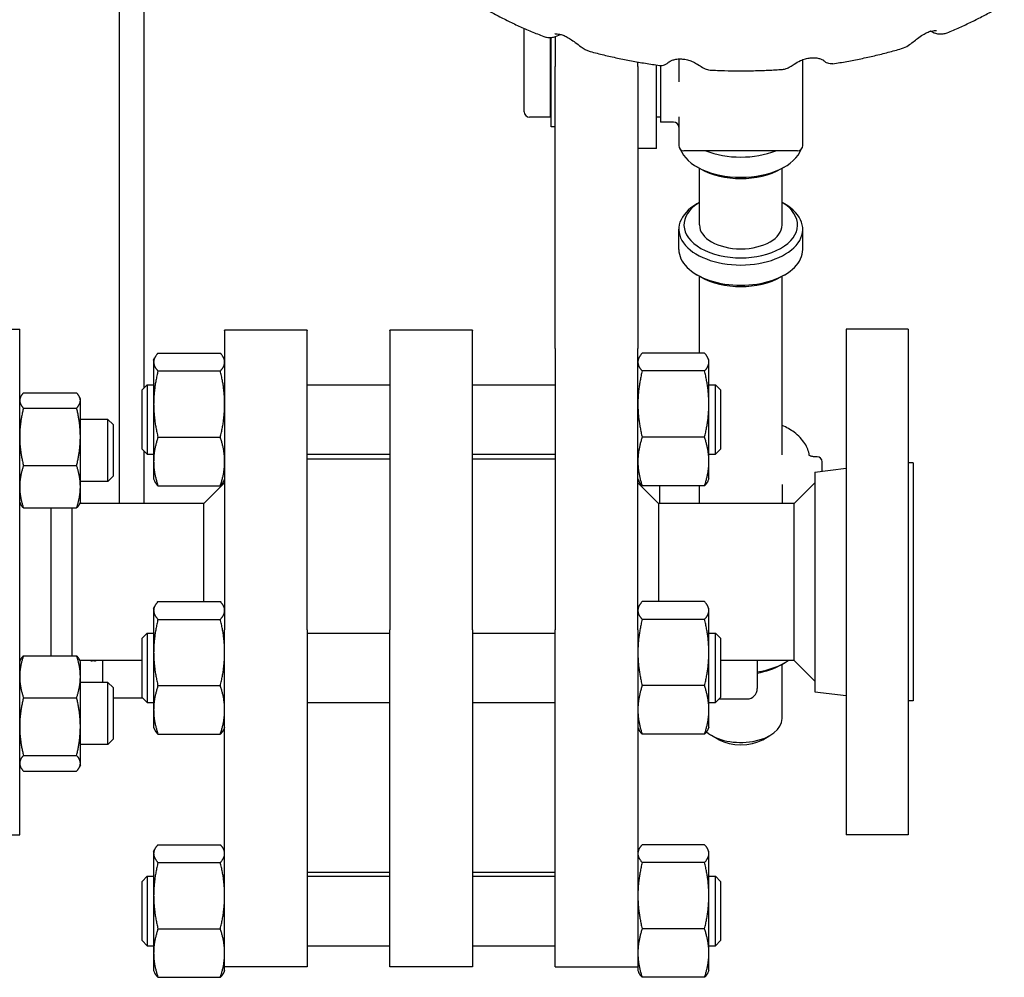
# Model space of a CAD drawing. Header units: inches. Extents: x 24 to 1128, y -69 to 748.
# Tile 496 of 656: x 759 to 771, y 163 to 175. Entities that reach past the tile are written whole.
import ezdxf

# ---------------------------------------------------------------- set-up
doc = ezdxf.new("R2010")
doc.units = ezdxf.units.IN
doc.header["$LTSCALE"] = 32
doc.header["$MEASUREMENT"] = 0
doc.layers.add('Visible (ANSI)', color=7, linetype='Continuous', lineweight=30)

msp = doc.modelspace()

# ---------------------------------------------------------------- linework, layer by layer
at = {"layer": 'Visible (ANSI)'}
for p, q in [((760.54563, 181.04384), (760.54563, 168.99617)), ((760.84563, 170.39441), (760.84563, 181.04384)), ((765.44563, 173.73185), (765.44563, 174.74251)), ((765.75813, 174.62851), (765.75813, 173.66935)), ((765.76945, 173.55336), (765.76945, 174.62898)), ((765.82063, 174.63974), (765.82063, 174.28285)), ((766.82063, 174.28285), (766.82063, 174.3365)), ((767.04763, 173.29035), (767.04763, 174.30069)), ((767.31563, 174.37352), (767.31563, 174.09792)), ((768.81563, 173.32452), (768.81563, 174.36443)), ((765.82063, 172.75206), (765.82063, 174.28285)), ((766.82063, 174.28285), (766.82063, 172.75206)), ((767.09563, 174.29474), (767.09563, 173.61035)), ((765.76945, 173.72035), (765.75813, 173.72035)), ((765.75813, 173.66935), (765.50813, 173.66935)), ((767.09563, 173.66935), (767.04763, 173.66935)), ((767.25313, 173.61035), (767.09563, 173.61035)), ((767.31563, 173.67354), (767.31563, 173.32452)), ((765.82063, 173.55336), (765.76945, 173.55336)), ((767.04763, 173.29035), (766.82063, 173.29035)), ((768.75313, 173.26202), (767.37813, 173.26202)), ((767.57985, 173.04269), (767.53569, 173.06816)), ((767.56563, 172.36455), (767.56563, 173.05089)), ((768.55141, 173.04269), (768.59557, 173.06816)), ((768.56563, 172.36455), (768.56563, 173.05089)), ((765.82063, 170.86906), (765.82063, 172.75206)), ((766.82063, 172.75206), (766.82063, 170.86906)), ((767.56563, 172.63737), (767.53569, 172.6201)), ((768.56563, 172.63737), (768.59557, 172.6201)), ((767.31563, 172.06865), (767.31563, 172.31354)), ((768.81563, 172.06865), (768.81563, 172.31354)), ((767.57985, 171.73661), (767.53569, 171.76209)), ((767.56563, 170.81387), (767.56563, 171.74482)), ((768.55141, 171.73661), (768.59557, 171.76209)), ((768.56563, 169.58497), (768.56563, 171.74482)), ((758.68187, 171.10617), (759.34063, 171.10617)), ((759.34063, 164.98617), (759.34063, 171.10617)), ((761.82063, 171.08652), (761.82063, 171.09065)), ((762.82063, 171.09065), (761.82063, 171.09065)), ((761.82063, 171.08652), (761.82063, 167.46614)), ((762.82063, 171.09065), (762.82063, 171.08652)), ((762.82063, 167.46614), (762.82063, 171.08652)), ((763.82063, 171.08652), (763.82063, 171.09065)), ((764.82063, 171.09065), (763.82063, 171.09065)), ((763.82063, 171.08652), (763.82063, 167.46614)), ((764.82063, 171.09065), (764.82063, 171.08652)), ((764.82063, 167.46614), (764.82063, 171.08652)), ((769.34063, 171.10617), (769.34063, 164.98617)), ((770.09063, 171.10617), (769.34063, 171.10617)), ((770.09063, 171.10617), (770.09063, 164.98617)), ((765.82063, 170.86906), (765.82063, 167.46614)), ((766.82063, 167.46614), (766.82063, 170.86906)), ((760.96163, 170.73093), (760.97346, 170.75629)), ((760.96163, 170.73093), (760.96163, 170.70643)), ((761.0135, 170.81387), (761.76877, 170.81387)), ((761.82063, 170.73093), (761.80881, 170.75629)), ((766.82063, 170.73093), (766.83246, 170.75629)), ((767.62777, 170.81387), (766.8725, 170.81387)), ((767.67963, 170.73093), (767.66781, 170.75629)), ((767.67963, 170.70643), (767.67963, 170.73093)), ((760.96163, 170.70643), (760.96163, 170.19802)), ((767.67963, 170.19802), (767.67963, 170.70643)), ((761.0135, 170.59899), (761.76877, 170.59899)), ((767.62777, 170.59899), (766.8725, 170.59899)), ((760.82063, 170.36943), (760.88313, 170.43193)), ((760.82063, 169.65443), (760.82063, 170.36943)), ((760.88313, 170.43193), (760.88313, 169.59193)), ((760.88313, 170.43193), (760.96163, 170.43193)), ((762.82063, 170.43193), (763.82063, 170.43193)), ((764.82063, 170.43193), (765.82063, 170.43193)), ((767.67963, 170.43193), (767.75813, 170.43193)), ((767.75813, 169.59193), (767.75813, 170.43193)), ((767.82063, 170.36943), (767.75813, 170.43193)), ((767.82063, 170.36943), (767.82063, 169.65443)), ((759.34063, 170.26216), (759.35047, 170.28326)), ((759.38572, 170.33322), (760.02955, 170.33322)), ((760.07463, 170.26216), (760.06479, 170.28326)), ((760.07463, 170.24175), (760.07463, 170.26216)), ((759.38572, 170.15028), (760.02955, 170.15028)), ((760.07463, 169.80225), (760.07463, 170.24175)), ((760.96163, 170.19802), (760.96163, 169.50352)), ((767.67963, 169.50352), (767.67963, 170.19802)), ((760.40813, 170.01216), (760.07463, 170.01216)), ((760.40813, 169.26216), (760.40813, 170.01216)), ((760.47063, 169.94966), (760.40813, 170.01216)), ((760.47063, 169.94966), (760.47063, 169.32466)), ((760.07463, 169.19766), (760.07463, 169.80225)), ((761.0135, 169.79705), (761.76877, 169.79705)), ((767.62777, 169.79705), (766.8725, 169.79705)), ((760.82063, 169.65443), (760.88313, 169.59193)), ((767.82063, 169.65443), (767.75813, 169.59193)), ((760.84563, 168.99617), (760.84563, 169.62943)), ((760.88313, 169.59193), (760.96163, 169.59193)), ((762.82063, 169.59193), (763.82063, 169.59193)), ((763.82063, 169.5297), (762.82063, 169.5297)), ((764.82063, 169.59193), (765.82063, 169.59193)), ((765.82063, 169.5297), (764.82063, 169.5297)), ((767.67963, 169.59193), (767.75813, 169.59193)), ((768.98788, 169.561), (768.94353, 169.561)), ((768.98788, 169.56034), (768.9577, 169.56034)), ((759.38572, 169.45422), (760.02955, 169.45422)), ((760.96163, 169.50352), (760.96163, 169.29293)), ((767.67963, 169.29293), (767.67963, 169.50352)), ((768.96063, 169.37451), (769.34063, 169.42117)), ((769.05038, 169.4985), (769.05038, 169.49784)), ((769.05038, 169.38553), (769.05038, 169.49784)), ((770.15063, 169.48617), (770.09063, 169.48617)), ((770.15063, 169.48617), (770.15063, 166.60617)), ((760.47063, 169.32466), (760.40813, 169.26216)), ((760.96163, 169.29293), (760.97346, 169.26756)), ((761.82063, 169.29293), (761.80881, 169.26756)), ((766.82063, 169.29293), (766.83246, 169.26756)), ((767.67963, 169.29293), (767.66781, 169.26756)), ((768.96063, 169.37451), (768.96063, 166.71783)), ((760.40813, 169.26216), (760.07463, 169.26216)), ((760.07463, 169.01216), (760.07463, 169.19766)), ((761.0135, 169.20999), (761.76877, 169.20999)), ((761.57063, 168.99617), (761.82063, 169.24617)), ((767.07063, 168.99617), (766.82063, 169.24617)), ((767.62777, 169.20999), (766.8725, 169.20999)), ((767.08088, 169.20999), (767.08088, 168.99617)), ((767.56563, 168.99617), (767.56563, 169.20999)), ((768.56563, 169.22711), (768.56563, 168.99617)), ((768.71063, 168.99617), (768.96063, 169.24617)), ((759.34063, 169.01216), (759.35047, 168.99106)), ((759.38572, 168.9411), (760.02955, 168.9411)), ((759.72063, 167.1533), (759.72063, 168.9411)), ((759.97063, 168.9411), (759.97063, 167.78648)), ((760.07463, 169.01216), (760.06479, 168.99106)), ((761.57063, 168.99617), (760.06718, 168.99617)), ((761.57063, 167.80866), (761.57063, 168.99617)), ((768.71063, 168.99617), (767.07063, 168.99617)), ((767.07063, 168.99617), (767.07063, 167.80866)), ((768.71063, 167.37442), (768.71063, 168.99617)), ((759.97063, 167.78648), (759.97063, 167.1533)), ((760.96163, 167.72572), (760.97346, 167.75109)), ((761.0135, 167.80866), (761.76877, 167.80866)), ((761.82063, 167.72572), (761.80881, 167.75109)), ((766.82063, 167.72572), (766.83246, 167.75109)), ((767.62777, 167.80866), (766.8725, 167.80866)), ((767.67963, 167.72572), (767.66781, 167.75109)), ((760.96163, 167.72572), (760.96163, 167.70122)), ((760.96163, 167.70122), (760.96163, 167.19281)), ((767.67963, 167.70122), (767.67963, 167.72572)), ((767.67963, 167.19281), (767.67963, 167.70122)), ((761.0135, 167.59378), (761.76877, 167.59378)), ((767.62777, 167.59378), (766.8725, 167.59378)), ((760.82063, 167.36422), (760.88313, 167.42672)), ((760.88313, 167.42672), (760.88313, 166.58672)), ((760.88313, 167.42672), (760.96163, 167.42672)), ((761.82063, 166.66826), (761.82063, 167.46614)), ((762.82063, 167.46614), (762.82063, 166.66826)), ((762.82063, 167.42672), (763.82063, 167.42672)), ((763.82063, 166.66826), (763.82063, 167.46614)), ((764.82063, 167.46614), (764.82063, 166.66826)), ((764.82063, 167.42672), (765.82063, 167.42672)), ((765.82063, 166.66826), (765.82063, 167.46614)), ((766.82063, 167.46614), (766.82063, 166.66826)), ((767.67963, 167.42672), (767.75813, 167.42672)), ((767.75813, 166.58672), (767.75813, 167.42672)), ((767.82063, 167.36422), (767.75813, 167.42672)), ((760.82063, 166.64922), (760.82063, 167.36422)), ((767.82063, 167.36422), (767.82063, 166.64922)), ((768.71063, 167.09617), (768.71063, 167.37442)), ((759.38572, 167.1533), (760.02955, 167.1533)), ((760.96163, 167.19281), (760.96163, 166.49831)), ((767.67963, 166.49831), (767.67963, 167.19281)), ((759.34063, 167.08018), (759.35137, 167.10319)), ((760.07463, 167.08018), (760.0639, 167.10319)), ((760.82063, 167.09617), (760.06718, 167.09617)), ((760.07463, 166.89955), (760.07463, 167.08018)), ((760.24563, 167.09006), (760.21863, 167.09006)), ((760.34563, 166.83018), (760.34563, 167.09617)), ((768.71063, 167.09617), (767.82063, 167.09617)), ((768.26563, 167.09617), (768.26563, 166.75626)), ((768.55141, 167.04291), (768.59557, 167.06838)), ((768.56563, 166.39335), (768.56563, 167.05111)), ((768.71063, 167.09617), (768.96063, 166.84617)), ((760.07463, 166.29675), (760.07463, 166.89955)), ((760.40813, 166.83018), (760.07463, 166.83018)), ((760.40813, 166.08018), (760.40813, 166.83018)), ((760.47063, 166.76768), (760.40813, 166.83018)), ((761.0135, 166.79184), (761.76877, 166.79184)), ((767.62777, 166.79184), (766.8725, 166.79184)), ((760.47063, 166.76768), (760.47063, 166.14268)), ((768.96063, 166.71783), (769.34063, 166.67117)), ((759.38572, 166.64581), (760.02955, 166.64581)), ((760.8311, 166.63876), (760.47063, 166.63876)), ((760.82063, 166.64922), (760.88313, 166.58672)), ((760.88313, 166.58672), (760.96163, 166.58672)), ((761.82063, 163.68332), (761.82063, 166.66826)), ((762.82063, 166.66826), (762.82063, 163.68332)), ((762.82063, 166.58672), (763.82063, 166.58672)), ((763.82063, 163.68332), (763.82063, 166.66826)), ((764.82063, 166.66826), (764.82063, 163.68332)), ((764.82063, 166.58672), (765.82063, 166.58672)), ((765.82063, 163.68332), (765.82063, 166.66826)), ((766.82063, 166.66826), (766.82063, 163.68332)), ((767.67963, 166.58672), (767.75813, 166.58672)), ((767.82063, 166.64922), (767.75813, 166.58672)), ((767.80267, 166.63126), (768.14063, 166.63126)), ((770.15063, 166.60617), (770.09063, 166.60617)), ((760.96163, 166.49831), (760.96163, 166.28772)), ((767.67963, 166.28772), (767.67963, 166.49831)), ((760.07463, 165.85238), (760.07463, 166.29675)), ((760.96163, 166.28772), (760.97346, 166.26236)), ((761.0135, 166.20478), (761.76877, 166.20478)), ((761.82063, 166.28772), (761.80881, 166.26236)), ((766.82063, 166.28772), (766.83246, 166.26236)), ((767.62777, 166.20478), (766.8725, 166.20478)), ((767.67963, 166.28772), (767.66781, 166.26236)), ((760.40813, 166.08018), (760.07463, 166.08018)), ((760.47063, 166.14268), (760.40813, 166.08018)), ((767.80066, 166.13803), (767.71234, 166.18897)), ((768.3306, 166.13803), (768.41893, 166.18897)), ((759.38572, 165.94769), (760.02955, 165.94769)), ((760.07463, 165.83018), (760.07463, 165.85238)), ((759.34063, 165.83018), (759.35137, 165.80716)), ((759.38572, 165.75706), (760.02955, 165.75706)), ((760.07463, 165.83018), (760.0639, 165.80716)), ((758.59063, 164.98617), (759.34063, 164.98617)), ((770.09063, 164.98617), (769.34063, 164.98617)), ((760.96163, 164.78416), (760.97346, 164.80952)), ((760.96163, 164.78416), (760.96163, 164.75966)), ((761.0135, 164.8671), (761.76877, 164.8671)), ((761.82063, 164.78416), (761.80881, 164.80952)), ((766.82063, 164.78416), (766.83246, 164.80952)), ((767.62777, 164.8671), (766.8725, 164.8671)), ((767.67963, 164.78416), (767.66781, 164.80952)), ((767.67963, 164.75966), (767.67963, 164.78416)), ((760.96163, 164.75966), (760.96163, 164.25125)), ((761.0135, 164.65222), (761.76877, 164.65222)), ((767.62777, 164.65222), (766.8725, 164.65222)), ((767.67963, 164.25125), (767.67963, 164.75966)), ((763.82063, 164.5297), (762.82063, 164.5297)), ((765.82063, 164.5297), (764.82063, 164.5297)), ((760.82063, 164.42266), (760.88313, 164.48516)), ((760.82063, 163.70766), (760.82063, 164.42266)), ((760.88313, 164.48516), (760.88313, 163.64516)), ((760.88313, 164.48516), (760.96163, 164.48516)), ((762.82063, 164.48516), (763.82063, 164.48516)), ((764.82063, 164.48516), (765.82063, 164.48516)), ((767.67963, 164.48516), (767.75813, 164.48516)), ((767.75813, 163.64516), (767.75813, 164.48516)), ((767.82063, 164.42266), (767.75813, 164.48516)), ((767.82063, 164.42266), (767.82063, 163.70766)), ((760.96163, 164.25125), (760.96163, 163.55675)), ((767.67963, 163.55675), (767.67963, 164.25125)), ((761.0135, 163.85028), (761.76877, 163.85028)), ((767.62777, 163.85028), (766.8725, 163.85028)), ((760.82063, 163.70766), (760.88313, 163.64516)), ((767.82063, 163.70766), (767.75813, 163.64516)), ((760.88313, 163.64516), (760.96163, 163.64516)), ((761.82063, 163.44724), (761.82063, 163.68332)), ((762.82063, 163.68332), (762.82063, 163.39043)), ((762.82063, 163.64516), (763.82063, 163.64516)), ((763.82063, 163.39043), (763.82063, 163.68332)), ((764.82063, 163.68332), (764.82063, 163.39043)), ((764.82063, 163.64516), (765.82063, 163.64516)), ((765.82063, 163.39043), (765.82063, 163.68332)), ((766.82063, 163.68332), (766.82063, 163.44724)), ((767.67963, 163.64516), (767.75813, 163.64516)), ((760.96163, 163.55675), (760.96163, 163.34616)), ((767.67963, 163.34616), (767.67963, 163.55675)), ((760.96163, 163.34616), (760.97346, 163.32079)), ((761.82063, 163.34616), (761.80881, 163.32079)), ((761.82063, 163.34616), (761.82063, 163.44724)), ((762.82063, 163.39043), (761.82063, 163.39043)), ((764.82063, 163.39043), (763.82063, 163.39043)), ((765.82063, 163.39043), (766.82063, 163.39043)), ((766.82063, 163.44724), (766.82063, 163.34616)), ((766.82063, 163.34616), (766.83246, 163.32079)), ((767.67963, 163.34616), (767.66781, 163.32079)), ((761.0135, 163.26322), (761.76877, 163.26322)), ((767.62777, 163.26322), (766.8725, 163.26322))]:
    msp.add_line(p, q, dxfattribs=at)
for centre, radius, start, end in [((765.50813, 173.73185), 0.0625, 180, 270), ((767.25313, 173.54785), 0.0625, 0, 90), ((767.37813, 173.32452), 0.0625, 180, 270), ((768.75313, 173.32452), 0.0625, 270, 0), ((768.98788, 169.4985), 0.0625, 0, 90), ((768.98788, 169.49784), 0.0625, 0, 90), ((768.14063, 166.75626), 0.125, 270, 0)]:
    msp.add_arc(centre, radius, start, end, dxfattribs=at)
for centre, major_axis, ratio, start_param, end_param in [((768.06563, 173.37472), (0.75, 0), 0.57763339, 3.36010904, 6.06466892), ((768.06563, 173.61961), (0.75, 0), 0.57763339, 4.11251106, 5.3122669), ((768.06563, 173.3237), (0.6875, 0), 0.57763339, 3.92772692, 5.49705105), ((768.06563, 172.36455), (0.6875, 0), 0.57763339, 2.38513627, 7.03964169), ((768.06563, 172.31354), (-0.75, 0), 0.57763339, 5.49705105, 10.21091222), ((768.06563, 172.36455), (-0.5, 0), 0.57763339, 0, 3.14159265), ((768.06563, 172.06865), (0.75, 0), 0.57763339, 3.14159265, 6.28318531), ((768.06563, 172.01763), (0.6875, 0), 0.57763339, 3.92772692, 5.49705105), ((760.21863, 167.11428), (-0.0315, 0), 0.76910298, 0.84455714, 1.57079633), ((760.24563, 167.11428), (-0.0315, 0), 0.76910298, 1.57079633, 2.29703552), ((768.06563, 167.37494), (-0.75, 0), 0.57763339, 1.84072912, 2.44254891), ((768.06563, 167.32393), (0.6875, 0), 0.57763339, 5.00756587, 5.49705105), ((768.06563, 166.39335), (0.5, 0), 0.57763339, 3.73184573, 6.28318531), ((768.06563, 166.29131), (0.375, 0), 0.57763339, 3.92772692, 5.49705105)]:
    msp.add_ellipse(centre, major_axis=major_axis, ratio=ratio, start_param=start_param, end_param=end_param, dxfattribs=at)
for points, knots in [([(770.54349, 174.68269), (770.59431, 174.70319), (770.64451, 174.72437), (770.74356, 174.76803), (770.79243, 174.79053), (770.88876, 174.83683), (770.93622, 174.86063), (771.02968, 174.90953), (771.07567, 174.93463), (771.1661, 174.98612), (771.21054, 175.0125), (771.25417, 175.03953)], [1.466737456, 1.466737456, 1.466737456, 1.466737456, 1.508831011, 1.508831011, 1.550924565, 1.550924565, 1.593018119, 1.593018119, 1.635111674, 1.635111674, 1.677205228, 1.677205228, 1.677205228, 1.677205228]), ([(764.97764, 174.97921), (765.02233, 174.95324), (765.06779, 174.92791), (765.16021, 174.87853), (765.20716, 174.85449), (765.30247, 174.8077), (765.35083, 174.78495), (765.44888, 174.74077), (765.49858, 174.71933), (765.59924, 174.67777), (765.6502, 174.65765), (765.70175, 174.6382)], [0.068595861, 0.068595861, 0.068595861, 0.068595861, 0.110549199, 0.110549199, 0.152502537, 0.152502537, 0.194455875, 0.194455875, 0.236409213, 0.236409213, 0.278362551, 0.278362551, 0.278362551, 0.278362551]), ([(765.88187, 174.67064), (765.85578, 174.65303), (765.82774, 174.63973), (765.78276, 174.63006), (765.76938, 174.62833), (765.73908, 174.62872), (765.722, 174.63056), (765.70175, 174.6382)], [7.282715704, 7.282715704, 7.282715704, 7.282715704, 7.539045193, 7.539045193, 7.63845684, 7.63845684, 7.737868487, 7.737868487, 7.737868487, 7.737868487]), ([(765.81393, 174.67376), (765.81393, 174.67376), (765.81462, 174.67401), (765.81844, 174.67495), (765.82344, 174.67584), (765.83812, 174.67664), (765.84845, 174.67634), (765.87307, 174.67297), (765.8875, 174.66972), (765.91834, 174.65972), (765.93479, 174.65296), (765.96899, 174.63594), (765.98678, 174.62563), (766.02396, 174.60155), (766.04332, 174.58764), (766.08586, 174.55586), (766.10871, 174.53796), (766.16479, 174.49833), (766.19932, 174.47596), (766.24489, 174.46368)], [8.26109316, 8.26109316, 8.26109316, 8.26109316, 8.33205871, 8.33205871, 8.48008094, 8.48008094, 8.65864256, 8.65864256, 8.84990215, 8.84990215, 9.04042404, 9.04042404, 9.23213629, 9.23213629, 9.43629187, 9.43629187, 9.67789481, 9.67789481, 9.99459943, 9.99459943, 9.99459943, 9.99459943]), ([(770.01, 174.49837), (770.04148, 174.50756), (770.06813, 174.52183), (770.13354, 174.56345), (770.16924, 174.59374), (770.22735, 174.63754), (770.24896, 174.65286), (770.28811, 174.67713), (770.30578, 174.68668), (770.33862, 174.70153), (770.35387, 174.70701), (770.38177, 174.71461), (770.39442, 174.7167), (770.41521, 174.71831), (770.42345, 174.71783), (770.43113, 174.71672), (770.4328, 174.71619), (770.43279, 174.71622)], [10.22447984, 10.22447984, 10.22447984, 10.22447984, 10.44587386, 10.44587386, 10.82852315, 10.82852315, 11.05815325, 11.05815325, 11.25562844, 11.25562844, 11.44462993, 11.44462993, 11.63467275, 11.63467275, 11.82152718, 11.82152718, 11.93222421, 11.93222421, 11.93222421, 11.93222421]), ([(770.54349, 174.68269), (770.52831, 174.67656), (770.51477, 174.67382), (770.48235, 174.67022), (770.46512, 174.67164), (770.41868, 174.68), (770.39168, 174.69115), (770.36435, 174.70701), (770.36276, 174.70795), (770.36118, 174.7089)], [12.473167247, 12.473167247, 12.473167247, 12.473167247, 12.552786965, 12.552786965, 12.681997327, 12.681997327, 12.921362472, 12.921362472, 12.936169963, 12.936169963, 12.936169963, 12.936169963]), ([(766.24489, 174.46368), (766.29887, 174.44914), (766.35329, 174.43526), (766.46294, 174.40883), (766.51817, 174.39628), (766.62934, 174.37254), (766.68529, 174.36133), (766.79783, 174.34029), (766.85442, 174.33044), (766.96816, 174.31211), (767.02531, 174.30363), (767.0827, 174.29584)], [0.42056452, 0.42056452, 0.42056452, 0.42056452, 0.461651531, 0.461651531, 0.502738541, 0.502738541, 0.543825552, 0.543825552, 0.584912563, 0.584912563, 0.625999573, 0.625999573, 0.625999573, 0.625999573]), ([(769.1795, 174.31488), (769.23656, 174.32373), (769.29335, 174.33326), (769.40631, 174.35369), (769.46247, 174.36458), (769.5741, 174.38772), (769.62955, 174.39997), (769.73969, 174.4258), (769.79436, 174.43939), (769.90285, 174.46788), (769.95666, 174.4828), (770.01, 174.49837)], [1.119263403, 1.119263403, 1.119263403, 1.119263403, 1.16039286, 1.16039286, 1.201522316, 1.201522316, 1.242651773, 1.242651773, 1.28378123, 1.28378123, 1.324910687, 1.324910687, 1.324910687, 1.324910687]), ([(767.0827, 174.29584), (767.09592, 174.29404), (767.10676, 174.2946), (767.12868, 174.29742), (767.13736, 174.30035), (767.15623, 174.30752), (767.16197, 174.31127), (767.17479, 174.31939), (767.17766, 174.32205), (767.1821, 174.32578), (767.18335, 174.32692), (767.18529, 174.3287), (767.18595, 174.32933), (767.18719, 174.33052), (767.18764, 174.33097), (767.18862, 174.33193), (767.18889, 174.3322), (767.18961, 174.33292), (767.18936, 174.33267), (767.18948, 174.33278), (767.19154, 174.33484), (767.204, 174.34298), (767.21355, 174.34841), (767.23791, 174.3586), (767.25225, 174.36336), (767.28397, 174.37051), (767.30171, 174.37297), (767.33839, 174.37451), (767.35722, 174.37367), (767.39533, 174.36861), (767.41461, 174.36438), (767.45271, 174.35286), (767.47171, 174.34546), (767.5086, 174.32835), (767.52662, 174.31844), (767.56374, 174.29617), (767.58163, 174.28394), (767.61161, 174.26585), (767.62211, 174.25971), (767.65051, 174.24736), (767.66916, 174.2405), (767.69504, 174.2392)], [7.84401629, 7.84401629, 7.84401629, 7.84401629, 7.84618733, 7.84618733, 7.8494756, 7.8494756, 7.85553318, 7.85553318, 7.86698673, 7.86698673, 7.87681914, 7.87681914, 7.88665365, 7.88665365, 7.89993795, 7.89993795, 7.92416736, 7.92416736, 7.99877028, 7.99877028, 8.23579094, 8.23579094, 8.45827994, 8.45827994, 8.66310693, 8.66310693, 8.86805894, 8.86805894, 9.06955727, 9.06955727, 9.26995145, 9.26995145, 9.47284786, 9.47284786, 9.6873794, 9.6873794, 9.95380927, 9.95380927, 10.08401605, 10.08401605, 10.21422284, 10.21422284, 10.21422284, 10.21422284]), ([(768.57047, 174.24716), (768.5886, 174.2484), (768.60361, 174.25248), (768.63459, 174.26357), (768.64777, 174.271), (768.67873, 174.28919), (768.6951, 174.30035), (768.73643, 174.32634), (768.76183, 174.34104), (768.80825, 174.36208), (768.82819, 174.36955), (768.86751, 174.3807), (768.8866, 174.38448), (768.92396, 174.38869), (768.94226, 174.38911), (768.97708, 174.38693), (768.99358, 174.38428), (769.02276, 174.37706), (769.03537, 174.37251), (769.05488, 174.36377), (769.06174, 174.35964), (769.06748, 174.35571), (769.06861, 174.3547), (769.06861, 174.35471)], [7.83395947, 7.83395947, 7.83395947, 7.83395947, 7.93095958, 7.93095958, 8.07860559, 8.07860559, 8.31163082, 8.31163082, 8.61007155, 8.61007155, 8.82047225, 8.82047225, 9.01983407, 9.01983407, 9.22003256, 9.22003256, 9.42306773, 9.42306773, 9.62594899, 9.62594899, 9.82565062, 9.82565062, 9.93755737, 9.93755737, 9.93755737, 9.93755737]), ([(769.1795, 174.31488), (769.16632, 174.31283), (769.15547, 174.31318), (769.13353, 174.31559), (769.12469, 174.31836), (769.10614, 174.32505), (769.09993, 174.32878), (769.08784, 174.33614), (769.08398, 174.33923), (769.0769, 174.34501), (769.07435, 174.3474), (769.06871, 174.35287), (769.06631, 174.3555), (769.06415, 174.35797)], [10.199068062, 10.199068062, 10.199068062, 10.199068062, 10.204200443, 10.204200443, 10.211889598, 10.211889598, 10.224980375, 10.224980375, 10.244232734, 10.244232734, 10.268037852, 10.268037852, 10.305806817, 10.305806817, 10.305806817, 10.305806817]), ([(767.69504, 174.2392), (767.75331, 174.23628), (767.81167, 174.23405), (767.92847, 174.23097), (767.98692, 174.23012), (768.10383, 174.2298), (768.16229, 174.23034), (768.27914, 174.23278), (768.33753, 174.23469), (768.45414, 174.23989), (768.51236, 174.24318), (768.57047, 174.24716)], [0.770453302, 0.770453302, 0.770453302, 0.770453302, 0.81134302, 0.81134302, 0.852232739, 0.852232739, 0.893122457, 0.893122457, 0.934012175, 0.934012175, 0.974901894, 0.974901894, 0.974901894, 0.974901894]), ([(768.89442, 169.57741), (768.8876, 169.62726), (768.86897, 169.67575), (768.80858, 169.77092), (768.76421, 169.81667), (768.66773, 169.88845), (768.61897, 169.91662), (768.56563, 169.94075)], [4.791221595, 4.791221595, 4.791221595, 4.791221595, 5.063727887, 5.063727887, 5.372612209, 5.372612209, 5.618893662, 5.618893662, 5.618893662, 5.618893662]), ([(768.9577, 169.56034), (768.95032, 169.56034), (768.94294, 169.56089), (768.92914, 169.56291), (768.92271, 169.56438), (768.91172, 169.56779), (768.90707, 169.56971), (768.89996, 169.57333), (768.89736, 169.57505), (768.89404, 169.57765), (768.89322, 169.57856), (768.89301, 169.57883), (768.893, 169.57885), (768.893, 169.57885)], [3.14159265, 3.14159265, 3.14159265, 3.14159265, 3.3906289, 3.3906289, 3.63472905, 3.63472905, 3.86482996, 3.86482996, 4.07637663, 4.07637663, 4.27568612, 4.27568612, 4.307756, 4.307756, 4.307756, 4.307756])]:
    msp.add_open_spline(points, degree=3, knots=knots, dxfattribs=at)
for points, weights in [([(761.0135, 170.81387), (760.96163, 170.75629), (760.96163, 170.70643)], [1, 1.0379548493, 1]), ([(761.82063, 170.70643), (761.82063, 170.75629), (761.76877, 170.81387)], [1, 1.0379548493, 1]), ([(766.8725, 170.81387), (766.82063, 170.75629), (766.82063, 170.70643)], [1, 1.0379548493, 1]), ([(767.67963, 170.70643), (767.67963, 170.75629), (767.62777, 170.81387)], [1, 1.0379548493, 1]), ([(760.96163, 170.70643), (760.96163, 170.65656), (761.0135, 170.59899)], [1, 1.0379548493, 1]), ([(761.76877, 170.59899), (761.82063, 170.65656), (761.82063, 170.70643)], [1, 1.0379548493, 1]), ([(766.82063, 170.70643), (766.82063, 170.65656), (766.8725, 170.59899)], [1, 1.0379548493, 1]), ([(767.62777, 170.59899), (767.67963, 170.65656), (767.67963, 170.70643)], [1, 1.0379548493, 1]), ([(761.0135, 170.59899), (760.96163, 170.38411), (760.96163, 170.19802)], [1, 1.0379548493, 1]), ([(761.82063, 170.19802), (761.82063, 170.38411), (761.76877, 170.59899)], [1, 1.0379548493, 1]), ([(766.8725, 170.59899), (766.82063, 170.38411), (766.82063, 170.19802)], [1, 1.0379548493, 1]), ([(767.67963, 170.19802), (767.67963, 170.38411), (767.62777, 170.59899)], [1, 1.0379548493, 1]), ([(759.38572, 170.33322), (759.34063, 170.2842), (759.34063, 170.24175)], [1, 1.0379548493, 1]), ([(760.07463, 170.24175), (760.07463, 170.2842), (760.02955, 170.33322)], [1, 1.0379548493, 1]), ([(759.34063, 170.24175), (759.34063, 170.1993), (759.38572, 170.15028)], [1, 1.0379548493, 1]), ([(759.38572, 170.15028), (759.34063, 169.96377), (759.34063, 169.80225)], [1, 1.0379548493, 1]), ([(760.02955, 170.15028), (760.07463, 170.1993), (760.07463, 170.24175)], [1, 1.0379548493, 1]), ([(760.07463, 169.80225), (760.07463, 169.96377), (760.02955, 170.15028)], [1, 1.0379548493, 1]), ([(760.96163, 170.19802), (760.96163, 170.01193), (761.0135, 169.79705)], [1, 1.0379548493, 1]), ([(761.76877, 169.79705), (761.82063, 170.01193), (761.82063, 170.19802)], [1, 1.0379548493, 1]), ([(766.82063, 170.19802), (766.82063, 170.01193), (766.8725, 169.79705)], [1, 1.0379548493, 1]), ([(767.62777, 169.79705), (767.67963, 170.01193), (767.67963, 170.19802)], [1, 1.0379548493, 1]), ([(759.34063, 169.80225), (759.34063, 169.64073), (759.38572, 169.45422)], [1, 1.0379548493, 1]), ([(760.02955, 169.45422), (760.07463, 169.64073), (760.07463, 169.80225)], [1, 1.0379548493, 1]), ([(761.0135, 169.79705), (760.96163, 169.63974), (760.96163, 169.50352)], [1, 1.0379548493, 1]), ([(761.82063, 169.50352), (761.82063, 169.63974), (761.76877, 169.79705)], [1, 1.0379548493, 1]), ([(766.8725, 169.79705), (766.82063, 169.63974), (766.82063, 169.50352)], [1, 1.0379548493, 1]), ([(767.67963, 169.50352), (767.67963, 169.63974), (767.62777, 169.79705)], [1, 1.0379548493, 1]), ([(759.38572, 169.45422), (759.34063, 169.31673), (759.34063, 169.19766)], [1, 1.0379548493, 1]), ([(760.07463, 169.19766), (760.07463, 169.31673), (760.02955, 169.45422)], [1, 1.0379548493, 1]), ([(760.96163, 169.50352), (760.96163, 169.36729), (761.0135, 169.20999)], [1, 1.0379548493, 1]), ([(761.76877, 169.20999), (761.82063, 169.36729), (761.82063, 169.50352)], [1, 1.0379548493, 1]), ([(766.82063, 169.50352), (766.82063, 169.36729), (766.8725, 169.20999)], [1, 1.0379548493, 1]), ([(767.62777, 169.20999), (767.67963, 169.36729), (767.67963, 169.50352)], [1, 1.0379548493, 1]), ([(759.34063, 169.19766), (759.34063, 169.07859), (759.38572, 168.9411)], [1, 1.0379548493, 1]), ([(760.02955, 168.9411), (760.07463, 169.07859), (760.07463, 169.19766)], [1, 1.0379548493, 1]), ([(761.0135, 169.20999), (760.98615, 169.24034), (760.97346, 169.26756)], [1, 1.01965956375, 1.01895290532]), ([(761.80881, 169.26756), (761.79611, 169.24034), (761.76877, 169.20999)], [1.01895290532, 1.01965956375, 1]), ([(766.8725, 169.20999), (766.84515, 169.24034), (766.83246, 169.26756)], [1, 1.01965956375, 1.01895290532]), ([(767.66781, 169.26756), (767.65511, 169.24034), (767.62777, 169.20999)], [1.01895290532, 1.01965956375, 1]), ([(759.38572, 168.9411), (759.36148, 168.96746), (759.35047, 168.99106)], [1, 1.02005640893, 1.0189160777]), ([(760.06479, 168.99106), (760.05379, 168.96746), (760.02955, 168.9411)], [1.0189160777, 1.02005640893, 1]), ([(761.0135, 167.80866), (760.96163, 167.75109), (760.96163, 167.70122)], [1, 1.0379548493, 1]), ([(761.82063, 167.70122), (761.82063, 167.75109), (761.76877, 167.80866)], [1, 1.0379548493, 1]), ([(766.8725, 167.80866), (766.82063, 167.75109), (766.82063, 167.70122)], [1, 1.0379548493, 1]), ([(767.67963, 167.70122), (767.67963, 167.75109), (767.62777, 167.80866)], [1, 1.0379548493, 1]), ([(760.96163, 167.70122), (760.96163, 167.65136), (761.0135, 167.59378)], [1, 1.0379548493, 1]), ([(761.76877, 167.59378), (761.82063, 167.65136), (761.82063, 167.70122)], [1, 1.0379548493, 1]), ([(766.82063, 167.70122), (766.82063, 167.65136), (766.8725, 167.59378)], [1, 1.0379548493, 1]), ([(767.62777, 167.59378), (767.67963, 167.65136), (767.67963, 167.70122)], [1, 1.0379548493, 1]), ([(761.0135, 167.59378), (760.96163, 167.3789), (760.96163, 167.19281)], [1, 1.0379548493, 1]), ([(761.82063, 167.19281), (761.82063, 167.3789), (761.76877, 167.59378)], [1, 1.0379548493, 1]), ([(766.8725, 167.59378), (766.82063, 167.3789), (766.82063, 167.19281)], [1, 1.0379548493, 1]), ([(767.67963, 167.19281), (767.67963, 167.3789), (767.62777, 167.59378)], [1, 1.0379548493, 1]), ([(759.38572, 167.1533), (759.34063, 167.01732), (759.34063, 166.89955)], [1, 1.0379548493, 1]), ([(759.35137, 167.10319), (759.36242, 167.1269), (759.38572, 167.1533)], [1.0189731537, 1.01926212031, 1]), ([(760.02955, 167.1533), (760.05285, 167.1269), (760.0639, 167.10319)], [1, 1.01926212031, 1.0189731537]), ([(760.07463, 166.89955), (760.07463, 167.01732), (760.02955, 167.1533)], [1, 1.0379548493, 1]), ([(760.96163, 167.19281), (760.96163, 167.00672), (761.0135, 166.79184)], [1, 1.0379548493, 1]), ([(761.76877, 166.79184), (761.82063, 167.00672), (761.82063, 167.19281)], [1, 1.0379548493, 1]), ([(766.82063, 167.19281), (766.82063, 167.00672), (766.8725, 166.79184)], [1, 1.0379548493, 1]), ([(767.62777, 166.79184), (767.67963, 167.00672), (767.67963, 167.19281)], [1, 1.0379548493, 1]), ([(759.34063, 166.89955), (759.34063, 166.78179), (759.38572, 166.64581)], [1, 1.0379548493, 1]), ([(760.02955, 166.64581), (760.07463, 166.78179), (760.07463, 166.89955)], [1, 1.0379548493, 1]), ([(761.0135, 166.79184), (760.96163, 166.63454), (760.96163, 166.49831)], [1, 1.0379548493, 1]), ([(761.82063, 166.49831), (761.82063, 166.63454), (761.76877, 166.79184)], [1, 1.0379548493, 1]), ([(766.8725, 166.79184), (766.82063, 166.63454), (766.82063, 166.49831)], [1, 1.0379548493, 1]), ([(767.67963, 166.49831), (767.67963, 166.63454), (767.62777, 166.79184)], [1, 1.0379548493, 1]), ([(759.38572, 166.64581), (759.34063, 166.45875), (759.34063, 166.29675)], [1, 1.0379548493, 1]), ([(760.07463, 166.29675), (760.07463, 166.45875), (760.02955, 166.64581)], [1, 1.0379548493, 1]), ([(760.96163, 166.49831), (760.96163, 166.36208), (761.0135, 166.20478)], [1, 1.0379548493, 1]), ([(761.76877, 166.20478), (761.82063, 166.36208), (761.82063, 166.49831)], [1, 1.0379548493, 1]), ([(766.82063, 166.49831), (766.82063, 166.36208), (766.8725, 166.20478)], [1, 1.0379548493, 1]), ([(767.62777, 166.20478), (767.67963, 166.36208), (767.67963, 166.49831)], [1, 1.0379548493, 1]), ([(759.34063, 166.29675), (759.34063, 166.13475), (759.38572, 165.94769)], [1, 1.0379548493, 1]), ([(760.02955, 165.94769), (760.07463, 166.13475), (760.07463, 166.29675)], [1, 1.0379548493, 1]), ([(761.0135, 166.20478), (760.98615, 166.23514), (760.97346, 166.26236)], [1, 1.01965956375, 1.01895290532]), ([(761.80881, 166.26236), (761.79611, 166.23514), (761.76877, 166.20478)], [1.01895290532, 1.01965956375, 1]), ([(766.8725, 166.20478), (766.84515, 166.23514), (766.83246, 166.26236)], [1, 1.01965956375, 1.01895290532]), ([(767.66781, 166.26236), (767.65511, 166.23514), (767.62777, 166.20478)], [1.01895290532, 1.01965956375, 1]), ([(759.38572, 165.94769), (759.34063, 165.89661), (759.34063, 165.85238)], [1, 1.0379548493, 1]), ([(759.34063, 165.85238), (759.34063, 165.80814), (759.38572, 165.75706)], [1, 1.0379548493, 1]), ([(760.07463, 165.85238), (760.07463, 165.89661), (760.02955, 165.94769)], [1, 1.0379548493, 1]), ([(760.02955, 165.75706), (760.07463, 165.80814), (760.07463, 165.85238)], [1, 1.0379548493, 1]), ([(761.0135, 164.8671), (760.96163, 164.80952), (760.96163, 164.75966)], [1, 1.0379548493, 1]), ([(761.82063, 164.75966), (761.82063, 164.80952), (761.76877, 164.8671)], [1, 1.0379548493, 1]), ([(766.8725, 164.8671), (766.82063, 164.80952), (766.82063, 164.75966)], [1, 1.0379548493, 1]), ([(767.67963, 164.75966), (767.67963, 164.80952), (767.62777, 164.8671)], [1, 1.0379548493, 1]), ([(760.96163, 164.75966), (760.96163, 164.7098), (761.0135, 164.65222)], [1, 1.0379548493, 1]), ([(761.0135, 164.65222), (760.96163, 164.43734), (760.96163, 164.25125)], [1, 1.0379548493, 1]), ([(761.76877, 164.65222), (761.82063, 164.7098), (761.82063, 164.75966)], [1, 1.0379548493, 1]), ([(761.82063, 164.25125), (761.82063, 164.43734), (761.76877, 164.65222)], [1, 1.0379548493, 1]), ([(766.82063, 164.75966), (766.82063, 164.7098), (766.8725, 164.65222)], [1, 1.0379548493, 1]), ([(766.8725, 164.65222), (766.82063, 164.43734), (766.82063, 164.25125)], [1, 1.0379548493, 1]), ([(767.62777, 164.65222), (767.67963, 164.7098), (767.67963, 164.75966)], [1, 1.0379548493, 1]), ([(767.67963, 164.25125), (767.67963, 164.43734), (767.62777, 164.65222)], [1, 1.0379548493, 1]), ([(760.96163, 164.25125), (760.96163, 164.06516), (761.0135, 163.85028)], [1, 1.0379548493, 1]), ([(761.76877, 163.85028), (761.82063, 164.06516), (761.82063, 164.25125)], [1, 1.0379548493, 1]), ([(766.82063, 164.25125), (766.82063, 164.06516), (766.8725, 163.85028)], [1, 1.0379548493, 1]), ([(767.62777, 163.85028), (767.67963, 164.06516), (767.67963, 164.25125)], [1, 1.0379548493, 1]), ([(761.0135, 163.85028), (760.96163, 163.69298), (760.96163, 163.55675)], [1, 1.0379548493, 1]), ([(761.82063, 163.55675), (761.82063, 163.69298), (761.76877, 163.85028)], [1, 1.0379548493, 1]), ([(766.8725, 163.85028), (766.82063, 163.69298), (766.82063, 163.55675)], [1, 1.0379548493, 1]), ([(767.67963, 163.55675), (767.67963, 163.69298), (767.62777, 163.85028)], [1, 1.0379548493, 1]), ([(760.96163, 163.55675), (760.96163, 163.42052), (761.0135, 163.26322)], [1, 1.0379548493, 1]), ([(761.76877, 163.26322), (761.82063, 163.42052), (761.82063, 163.55675)], [1, 1.0379548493, 1]), ([(766.82063, 163.55675), (766.82063, 163.42052), (766.8725, 163.26322)], [1, 1.0379548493, 1]), ([(767.62777, 163.26322), (767.67963, 163.42052), (767.67963, 163.55675)], [1, 1.0379548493, 1]), ([(761.0135, 163.26322), (760.98615, 163.29358), (760.97346, 163.32079)], [1, 1.01965956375, 1.01895290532]), ([(761.80881, 163.32079), (761.79611, 163.29358), (761.76877, 163.26322)], [1.01895290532, 1.01965956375, 1]), ([(766.8725, 163.26322), (766.84515, 163.29358), (766.83246, 163.32079)], [1, 1.01965956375, 1.01895290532]), ([(767.66781, 163.32079), (767.65511, 163.29358), (767.62777, 163.26322)], [1.01895290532, 1.01965956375, 1])]:
    msp.add_rational_spline(points, weights, degree=2, dxfattribs=at)

doc.saveas('drawing.dxf')
